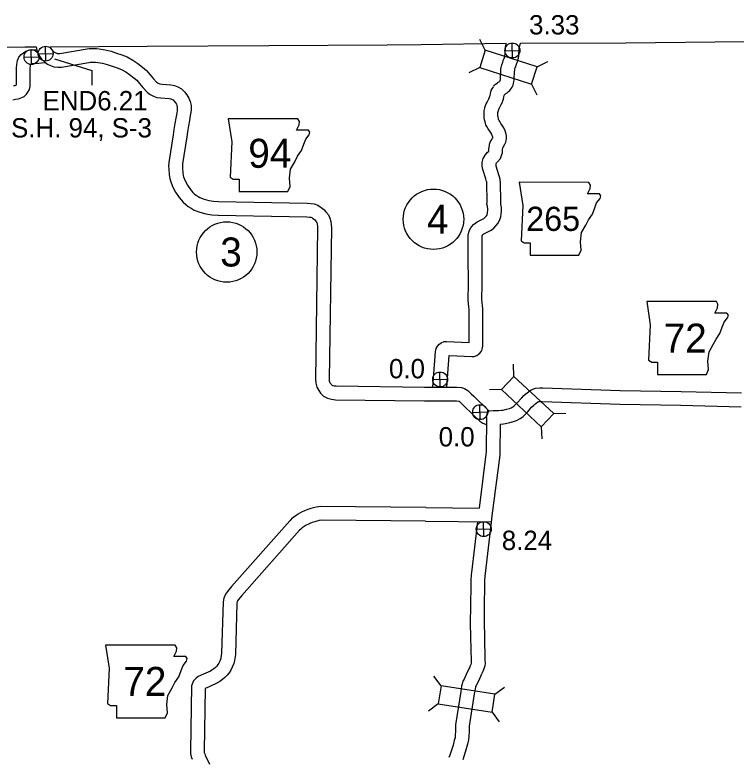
# Model space of a CAD drawing. Extents: x -939622 to -934245, y 1383184 to 1385301.
# Drawn here: x -935662.99 to -935615.73, y 1384320.09 to 1384368.74 of the extents above; entities that cross this region are included whole.
import ezdxf

# ---------------------------------------------------------------- set-up
doc = ezdxf.new("R2010")
doc.units = 0
for name, color, linetype in [('1', 7, 'Continuous'), ('10', 7, 'Continuous'), ('20', 7, 'Continuous'), ('21', 7, 'Continuous'), ('25', 7, 'Continuous'), ('26', 7, 'Continuous'), ('27', 7, 'Continuous')]:
    doc.layers.add(name, color=color, linetype=linetype)

msp = doc.modelspace()

# ---------------------------------------------------------------- linework, layer by layer
at = {"layer": '1'}
for points in [[(-935629.857, 1384366.886), (-935622.955, 1384366.915), (-935615.166, 1384366.985), (-935607.156, 1384367.066), (-935599.248, 1384367.164), (-935591.226, 1384367.285), (-935583.207, 1384367.414), (-935581.213, 1384367.445)], [(-935660.681, 1384366.645), (-935654.327, 1384366.693), (-935646.35, 1384366.739), (-935638.589, 1384366.782), (-935636.361, 1384366.79)], [(-935636.361, 1384366.79), (-935630.806, 1384366.88)], [(-935691.45, 1384366.591), (-935685.105, 1384366.596), (-935677.145, 1384366.584), (-935670.162, 1384366.6), (-935662.322, 1384366.632), (-935661.605, 1384366.638)]]:
    msp.add_lwpolyline(points, dxfattribs=at)
at = {"layer": '10'}
for points in [[(-935631.601, 1384364.068), (-935631.556, 1384364.123), (-935631.489, 1384364.192), (-935631.397, 1384364.268), (-935631.32, 1384364.321), (-935631.263, 1384364.359), (-935631.232, 1384364.384), (-935631.223, 1384364.395), (-935631.201, 1384364.425), (-935631.199, 1384364.429), (-935631.187, 1384364.454), (-935631.179, 1384364.482), (-935631.175, 1384364.533), (-935631.146, 1384365.185), (-935631.12, 1384365.283), (-935631.104, 1384365.375), (-935631.079, 1384365.454), (-935631.057, 1384365.525), (-935631.026, 1384365.622), (-935630.984, 1384365.743), (-935630.939, 1384365.877), (-935630.917, 1384365.937), (-935630.892, 1384366.028), (-935630.889, 1384366.047), (-935630.87, 1384366.165), (-935630.86, 1384366.295), (-935630.851, 1384366.448), (-935630.838, 1384366.616), (-935630.822, 1384366.722), (-935630.807, 1384366.795), (-935630.787, 1384366.883)], [(-935630.902, 1384363.5), (-935630.882, 1384363.525), (-935630.878, 1384363.53), (-935630.855, 1384363.548), (-935630.812, 1384363.578), (-935630.734, 1384363.631), (-935630.634, 1384363.708), (-935630.559, 1384363.781), (-935630.503, 1384363.855), (-935630.453, 1384363.923), (-935630.401, 1384364.009), (-935630.346, 1384364.131), (-935630.307, 1384364.253), (-935630.285, 1384364.357), (-935630.276, 1384364.482), (-935630.251, 1384365.049), (-935630.24, 1384365.09), (-935630.228, 1384365.158), (-935630.22, 1384365.185), (-935630.197, 1384365.259), (-935630.173, 1384365.336), (-935630.133, 1384365.449), (-935630.089, 1384365.581), (-935630.059, 1384365.663), (-935630.011, 1384365.836), (-935630, 1384365.906), (-935629.975, 1384366.06), (-935629.962, 1384366.234), (-935629.953, 1384366.386), (-935629.943, 1384366.516), (-935629.935, 1384366.567), (-935629.928, 1384366.605), (-935629.862, 1384366.892)], [(-935663.084, 1384364.104), (-935662.961, 1384364.117), (-935662.912, 1384364.136), (-935662.907, 1384364.144), (-935662.889, 1384364.175), (-935662.885, 1384364.252), (-935662.88, 1384365.269), (-935662.872, 1384365.479), (-935662.822, 1384365.74), (-935662.726, 1384365.956), (-935662.586, 1384366.135), (-935662.432, 1384366.258), (-935662.261, 1384366.368), (-935662.014, 1384366.439), (-935661.845, 1384366.445), (-935661.563, 1384366.462)], [(-935661.605, 1384366.638), (-935661.524, 1384366.326), (-935661.439, 1384366.135), (-935661.342, 1384365.964), (-935661.213, 1384365.806), (-935661.035, 1384365.641), (-935660.853, 1384365.516), (-935660.65, 1384365.414), (-935660.44, 1384365.326), (-935660.168, 1384365.299), (-935659.932, 1384365.318), (-935658.141, 1384365.621), (-935658.039, 1384365.63), (-935657.92, 1384365.639), (-935657.83, 1384365.638), (-935657.716, 1384365.631), (-935657.564, 1384365.617), (-935657.255, 1384365.573), (-935656.945, 1384365.488), (-935656.617, 1384365.379), (-935656.298, 1384365.273), (-935656.009, 1384365.159), (-935655.729, 1384365.007), (-935655.471, 1384364.83), (-935655.198, 1384364.621), (-935655.001, 1384364.448), (-935654.815, 1384364.238), (-935654.603, 1384363.971), (-935654.3, 1384363.639), (-935654.115, 1384363.512), (-935653.912, 1384363.4), (-935653.679, 1384363.326), (-935653.421, 1384363.303), (-935652.89, 1384363.251), (-935652.773, 1384363.232), (-935652.69, 1384363.2), (-935652.621, 1384363.161), (-935652.547, 1384363.084), (-935652.46, 1384362.981), (-935652.41, 1384362.894), (-935652.372, 1384362.794), (-935652.349, 1384362.695), (-935652.349, 1384362.585), (-935652.362, 1384362.46), (-935652.387, 1384362.299), (-935652.445, 1384361.968), (-935652.506, 1384361.611), (-935652.577, 1384361.215), (-935652.622, 1384360.882), (-935652.907, 1384359.054), (-935652.916, 1384358.831), (-935652.907, 1384358.649), (-935652.882, 1384358.255), (-935652.833, 1384358.019), (-935652.8, 1384357.87), (-935652.658, 1384357.499), (-935652.458, 1384357.113), (-935652.224, 1384356.778), (-935652.102, 1384356.611), (-935651.953, 1384356.459), (-935651.796, 1384356.309), (-935651.625, 1384356.178), (-935651.446, 1384356.059), (-935651.245, 1384355.948), (-935650.87, 1384355.8), (-935650.474, 1384355.692), (-935650.074, 1384355.629), (-935649.674, 1384355.611), (-935643.858, 1384355.496), (-935643.691, 1384355.488), (-935643.602, 1384355.471), (-935643.532, 1384355.448), (-935643.459, 1384355.399), (-935643.365, 1384355.321), (-935643.285, 1384355.235), (-935643.215, 1384355.152), (-935643.204, 1384355.127), (-935643.178, 1384355.026), (-935643.161, 1384354.897), (-935643.152, 1384354.75), (-935643.29, 1384344.842), (-935643.279, 1384344.597), (-935643.202, 1384344.328), (-935643.083, 1384344.121), (-935642.958, 1384343.94), (-935642.764, 1384343.756), (-935642.494, 1384343.613), (-935642.232, 1384343.541), (-935641.989, 1384343.516), (-935636.153, 1384343.443)], [(-935660.681, 1384366.645), (-935660.635, 1384366.541), (-935660.597, 1384366.474), (-935660.555, 1384366.423), (-935660.472, 1384366.346), (-935660.395, 1384366.293), (-935660.273, 1384366.232), (-935660.217, 1384366.208), (-935660.16, 1384366.203), (-935660.043, 1384366.212), (-935658.254, 1384366.515), (-935658.111, 1384366.527), (-935657.948, 1384366.54), (-935657.798, 1384366.538), (-935657.649, 1384366.529), (-935657.458, 1384366.511), (-935657.072, 1384366.456), (-935656.685, 1384366.35), (-935656.333, 1384366.233), (-935655.99, 1384366.119), (-935655.629, 1384365.977), (-935655.258, 1384365.776), (-935654.942, 1384365.558), (-935654.628, 1384365.318), (-935654.365, 1384365.088), (-935654.125, 1384364.816), (-935653.917, 1384364.555), (-935653.704, 1384364.322), (-935653.641, 1384364.278), (-935653.555, 1384364.231), (-935653.499, 1384364.213), (-935653.337, 1384364.199), (-935652.776, 1384364.144), (-935652.539, 1384364.106), (-935652.303, 1384364.016), (-935652.065, 1384363.879), (-935651.878, 1384363.688), (-935651.721, 1384363.5), (-935651.594, 1384363.283), (-935651.508, 1384363.055), (-935651.449, 1384362.795), (-935651.449, 1384362.538), (-935651.469, 1384362.345), (-935651.499, 1384362.151), (-935651.558, 1384361.814), (-935651.62, 1384361.456), (-935651.688, 1384361.076), (-935651.731, 1384360.753), (-935652.01, 1384358.967), (-935652.015, 1384358.836), (-935652.008, 1384358.7), (-935651.988, 1384358.375), (-935651.953, 1384358.209), (-935651.936, 1384358.13), (-935651.836, 1384357.868), (-935651.686, 1384357.58), (-935651.492, 1384357.302), (-935651.414, 1384357.195), (-935651.32, 1384357.098), (-935651.21, 1384356.993), (-935651.102, 1384356.911), (-935650.979, 1384356.829), (-935650.861, 1384356.764), (-935650.586, 1384356.656), (-935650.284, 1384356.573), (-935649.982, 1384356.525), (-935649.645, 1384356.51), (-935643.828, 1384356.395), (-935643.586, 1384356.384), (-935643.375, 1384356.344), (-935643.133, 1384356.263), (-935642.922, 1384356.123), (-935642.744, 1384355.976), (-935642.61, 1384355.831), (-935642.444, 1384355.634), (-935642.35, 1384355.421), (-935642.293, 1384355.198), (-935642.265, 1384354.986), (-935642.251, 1384354.772), (-935642.39, 1384344.857), (-935642.385, 1384344.743), (-935642.368, 1384344.682), (-935642.322, 1384344.603), (-935642.27, 1384344.528), (-935642.233, 1384344.493), (-935642.16, 1384344.454), (-935642.066, 1384344.428), (-935641.938, 1384344.415), (-935636.141, 1384344.343)], [(-935663.129, 1384363.179), (-935662.951, 1384363.213), (-935662.751, 1384363.234), (-935662.536, 1384363.316), (-935662.372, 1384363.391), (-935662.231, 1384363.535), (-935662.14, 1384363.671), (-935662.037, 1384363.854), (-935661.995, 1384364.046), (-935661.985, 1384364.225), (-935661.98, 1384365.249), (-935661.975, 1384365.376), (-935661.957, 1384365.47), (-935661.949, 1384365.489), (-935661.942, 1384365.498), (-935661.906, 1384365.527), (-935661.886, 1384365.539), (-935661.871, 1384365.544), (-935661.801, 1384365.546), (-935661.418, 1384365.569), (-935661.245, 1384365.585), (-935661.073, 1384365.611), (-935661.044, 1384365.623)], [(-935635.593, 1384344.337), (-935635.425, 1384346.665), (-935635.414, 1384346.757), (-935635.386, 1384346.86), (-935635.329, 1384346.988), (-935635.209, 1384347.129), (-935635.056, 1384347.249), (-935634.862, 1384347.319), (-935634.699, 1384347.331), (-935633.232, 1384347.257), (-935633.227, 1384349.314), (-935633.231, 1384349.446), (-935633.241, 1384349.583), (-935633.288, 1384350.05), (-935633.288, 1384350.226), (-935633.262, 1384350.974), (-935633.279, 1384353.071), (-935633.277, 1384354.309), (-935633.24, 1384354.504), (-935633.193, 1384354.636), (-935633.119, 1384354.778), (-935633.048, 1384354.877), (-935632.941, 1384355), (-935632.785, 1384355.118), (-935632.695, 1384355.17), (-935632.265, 1384355.39), (-935632.212, 1384355.43), (-935632.146, 1384355.499), (-935632.087, 1384355.572), (-935632.053, 1384355.632), (-935632.02, 1384355.727), (-935632.01, 1384355.786), (-935632.001, 1384355.907), (-935632, 1384355.941), (-935632.007, 1384356.014), (-935632.029, 1384356.174), (-935632.062, 1384356.32), (-935632.049, 1384356.44), (-935632.048, 1384356.532), (-935632.062, 1384357.664), (-935632.074, 1384357.786), (-935632.083, 1384357.821), (-935632.134, 1384357.995), (-935632.328, 1384358.598), (-935632.364, 1384358.816), (-935632.361, 1384359.068), (-935632.294, 1384359.319), (-935632.178, 1384359.539), (-935632.088, 1384359.646), (-935632.032, 1384359.708), (-935631.942, 1384359.813), (-935631.93, 1384359.846), (-935631.925, 1384359.954), (-935631.9, 1384360.173), (-935631.879, 1384360.272), (-935631.844, 1384360.386), (-935631.784, 1384360.498), (-935631.695, 1384360.651), (-935631.682, 1384360.689), (-935631.676, 1384360.706), (-935631.681, 1384360.73), (-935631.707, 1384360.836), (-935631.742, 1384360.91), (-935631.784, 1384360.981), (-935631.878, 1384361.111), (-935631.98, 1384361.261), (-935632.071, 1384361.417), (-935632.121, 1384361.533), (-935632.153, 1384361.619), (-935632.178, 1384361.72), (-935632.209, 1384361.859), (-935632.239, 1384362.009), (-935632.245, 1384362.185), (-935632.245, 1384362.286), (-935632.231, 1384362.452), (-935632.202, 1384362.616), (-935632.171, 1384362.727), (-935632.147, 1384362.802), (-935632.101, 1384362.912), (-935632.046, 1384363.02), (-935631.932, 1384363.237), (-935631.887, 1384363.344), (-935631.868, 1384363.402), (-935631.85, 1384363.455), (-935631.822, 1384363.579), (-935631.771, 1384363.788), (-935631.713, 1384363.89), (-935631.66, 1384363.985), (-935631.619, 1384364.043)], [(-935634.69, 1384344.344), (-935634.54, 1384346.422), (-935633.05, 1384346.346), (-935632.894, 1384346.355), (-935632.727, 1384346.412), (-935632.604, 1384346.491), (-935632.516, 1384346.573), (-935632.442, 1384346.669), (-935632.375, 1384346.802), (-935632.342, 1384346.948), (-935632.333, 1384347.023), (-935632.327, 1384349.327), (-935632.332, 1384349.495), (-935632.345, 1384349.662), (-935632.388, 1384350.094), (-935632.388, 1384350.21), (-935632.362, 1384350.963), (-935632.379, 1384353.073), (-935632.377, 1384354.223), (-935632.369, 1384354.267), (-935632.366, 1384354.275), (-935632.349, 1384354.307), (-935632.34, 1384354.32), (-935632.324, 1384354.339), (-935632.288, 1384354.366), (-935632.267, 1384354.378), (-935631.783, 1384354.625), (-935631.612, 1384354.756), (-935631.47, 1384354.903), (-935631.34, 1384355.065), (-935631.23, 1384355.26), (-935631.145, 1384355.501), (-935631.115, 1384355.677), (-935631.102, 1384355.867), (-935631.1, 1384355.975), (-935631.113, 1384356.117), (-935631.143, 1384356.335), (-935631.15, 1384356.368), (-935631.148, 1384356.532), (-935631.162, 1384357.712), (-935631.185, 1384357.947), (-935631.216, 1384358.063), (-935631.273, 1384358.26), (-935631.451, 1384358.811), (-935631.463, 1384358.884), (-935631.463, 1384358.943), (-935631.45, 1384358.989), (-935631.427, 1384359.033), (-935631.409, 1384359.055), (-935631.355, 1384359.115), (-935631.178, 1384359.321), (-935631.116, 1384359.451), (-935631.071, 1384359.576), (-935631.036, 1384359.691), (-935631.027, 1384359.883), (-935631.011, 1384360.028), (-935631.009, 1384360.04), (-935630.998, 1384360.06), (-935630.874, 1384360.272), (-935630.829, 1384360.401), (-935630.799, 1384360.492), (-935630.766, 1384360.653), (-935630.78, 1384360.814), (-935630.802, 1384360.926), (-935630.855, 1384361.14), (-935630.947, 1384361.333), (-935631.03, 1384361.474), (-935631.141, 1384361.627), (-935631.219, 1384361.743), (-935631.267, 1384361.824), (-935631.285, 1384361.866), (-935631.29, 1384361.881), (-935631.302, 1384361.927), (-935631.329, 1384362.047), (-935631.342, 1384362.115), (-935631.345, 1384362.201), (-935631.345, 1384362.247), (-935631.338, 1384362.335), (-935631.324, 1384362.415), (-935631.308, 1384362.471), (-935631.301, 1384362.492), (-935631.284, 1384362.534), (-935631.246, 1384362.608), (-935631.118, 1384362.852), (-935631.045, 1384363.026), (-935631.016, 1384363.113), (-935630.982, 1384363.211), (-935630.946, 1384363.375), (-935630.927, 1384363.451), (-935630.896, 1384363.507), (-935630.883, 1384363.525)], [(-935636.145, 1384344.343), (-935634.008, 1384344.332), (-935633.735, 1384344.312), (-935633.529, 1384344.257), (-935633.319, 1384344.121), (-935633.1, 1384343.91), (-935632.906, 1384343.737), (-935631.935, 1384342.793), (-935631.932, 1384342.791), (-935631.927, 1384342.791), (-935631.65, 1384342.798)], [(-935631.65, 1384342.798), (-935631.303, 1384342.806), (-935631.097, 1384342.819), (-935631.018, 1384342.835), (-935630.77, 1384342.885), (-935630.578, 1384342.94), (-935630.478, 1384342.973), (-935630.363, 1384343.037), (-935630.285, 1384343.094), (-935630.155, 1384343.215), (-935630.072, 1384343.305), (-935629.793, 1384343.622), (-935629.631, 1384343.795), (-935629.501, 1384343.905), (-935629.157, 1384344.156), (-935628.867, 1384344.276), (-935628.595, 1384344.302), (-935628.404, 1384344.294), (-935623.319, 1384344.124), (-935619.323, 1384344.057), (-935615.384, 1384343.955)], [(-935636.149, 1384343.443), (-935634.043, 1384343.432), (-935633.895, 1384343.421), (-935633.88, 1384343.412), (-935633.712, 1384343.25), (-935633.519, 1384343.078), (-935632.516, 1384342.103), (-935632.331, 1384341.969), (-935632.145, 1384341.903), (-935632.092, 1384341.9)], [(-935631.2, 1384341.911), (-935630.981, 1384341.924), (-935630.839, 1384341.952), (-935630.556, 1384342.01), (-935630.312, 1384342.08), (-935630.113, 1384342.146), (-935629.877, 1384342.278), (-935629.712, 1384342.398), (-935629.516, 1384342.581), (-935629.403, 1384342.703), (-935629.127, 1384343.017), (-935629.011, 1384343.141), (-935628.946, 1384343.196), (-935628.713, 1384343.365), (-935628.646, 1384343.393), (-935628.571, 1384343.4), (-935628.439, 1384343.394), (-935623.341, 1384343.225), (-935619.342, 1384343.157), (-935615.405, 1384343.056)], [(-935632.097, 1384342.351), (-935632.04, 1384342.593), (-935631.92, 1384342.795)], [(-935632.097, 1384342.351), (-935632.116, 1384340.087), (-935632.119, 1384339.951), (-935632.569, 1384336.414)], [(-935631.2, 1384341.914), (-935631.216, 1384340.072), (-935631.221, 1384339.883), (-935631.726, 1384335.905), (-935631.776, 1384335.49)], [(-935636.071, 1384336.447), (-935642.965, 1384336.514), (-935643.218, 1384336.477), (-935643.421, 1384336.427), (-935643.589, 1384336.382), (-935643.799, 1384336.317), (-935644.013, 1384336.241), (-935644.198, 1384336.151), (-935644.368, 1384336.063), (-935644.564, 1384335.931), (-935644.717, 1384335.815), (-935644.853, 1384335.703), (-935644.98, 1384335.581), (-935648.806, 1384331.265), (-935649.067, 1384330.953), (-935649.198, 1384330.768), (-935649.299, 1384330.505), (-935649.338, 1384330.256), (-935649.442, 1384326.893), (-935649.485, 1384326.587), (-935649.507, 1384326.493), (-935649.556, 1384326.376), (-935649.621, 1384326.253), (-935649.685, 1384326.157), (-935649.766, 1384326.057), (-935649.854, 1384325.964), (-935649.954, 1384325.878), (-935650.079, 1384325.783), (-935650.171, 1384325.725), (-935650.633, 1384325.519), (-935650.969, 1384325.37), (-935651.118, 1384325.261), (-935651.286, 1384325.095), (-935651.418, 1384324.758)], [(-935636.071, 1384336.447), (-935632.569, 1384336.413)], [(-935636.08, 1384335.547), (-935642.903, 1384335.614), (-935643.044, 1384335.593), (-935643.199, 1384335.554), (-935643.341, 1384335.517), (-935643.514, 1384335.464), (-935643.663, 1384335.41), (-935643.794, 1384335.346), (-935643.909, 1384335.287), (-935644.04, 1384335.199), (-935644.16, 1384335.108), (-935644.255, 1384335.03), (-935644.329, 1384334.958), (-935648.124, 1384330.679), (-935648.353, 1384330.403), (-935648.398, 1384330.339), (-935648.425, 1384330.271), (-935648.441, 1384330.171), (-935648.544, 1384326.815), (-935648.599, 1384326.424), (-935648.646, 1384326.217), (-935648.742, 1384325.99), (-935648.847, 1384325.793), (-935648.959, 1384325.623), (-935649.09, 1384325.462), (-935649.233, 1384325.312), (-935649.387, 1384325.179), (-935649.565, 1384325.043), (-935649.747, 1384324.929), (-935650.267, 1384324.697), (-935650.52, 1384324.585)], [(-935636.08, 1384335.547), (-935631.774, 1384335.506)], [(-935632.679, 1384335.519), (-935633.075, 1384332.199), (-935633.085, 1384332.058), (-935633.099, 1384331.944), (-935633.111, 1384331.78), (-935633.113, 1384331.418), (-935633.13, 1384329.973), (-935633.141, 1384329.616), (-935633.146, 1384329.262), (-935633.148, 1384328.9), (-935633.128, 1384327.95), (-935633.089, 1384326.373), (-935633.082, 1384326.279), (-935633.085, 1384326.256), (-935633.107, 1384326.169), (-935633.15, 1384326.069), (-935633.203, 1384325.951), (-935633.244, 1384325.87), (-935633.412, 1384325.499), (-935633.553, 1384325.208), (-935633.639, 1384325.063), (-935633.688, 1384324.884), (-935633.719, 1384324.732), (-935633.744, 1384324.562), (-935633.775, 1384324.391), (-935634.109, 1384322.21), (-935634.12, 1384321.971), (-935634.127, 1384321.786), (-935634.132, 1384321.52), (-935634.149, 1384321.372), (-935634.198, 1384321.168), (-935634.277, 1384320.877), (-935634.489, 1384320.21), (-935634.546, 1384320.064)], [(-935631.776, 1384335.49), (-935632.179, 1384332.113), (-935632.189, 1384331.971), (-935632.203, 1384331.857), (-935632.211, 1384331.744), (-935632.213, 1384331.41), (-935632.23, 1384329.954), (-935632.241, 1384329.596), (-935632.246, 1384329.253), (-935632.248, 1384328.906), (-935632.228, 1384327.971), (-935632.19, 1384326.42), (-935632.176, 1384326.25), (-935632.201, 1384326.079), (-935632.253, 1384325.877), (-935632.327, 1384325.706), (-935632.391, 1384325.564), (-935632.432, 1384325.482), (-935632.597, 1384325.117), (-935632.76, 1384324.781), (-935632.803, 1384324.708), (-935632.812, 1384324.676), (-935632.832, 1384324.575), (-935632.857, 1384324.414), (-935632.888, 1384324.243), (-935633.212, 1384322.122), (-935633.22, 1384321.934), (-935633.227, 1384321.759), (-935633.233, 1384321.46), (-935633.26, 1384321.217), (-935633.326, 1384320.945), (-935633.413, 1384320.622), (-935633.64, 1384319.909)], [(-935651.418, 1384324.758), (-935651.481, 1384320.503), (-935651.483, 1384320.317), (-935651.44, 1384320.103), (-935651.383, 1384319.957)], [(-935650.52, 1384324.585), (-935650.581, 1384320.492), (-935650.582, 1384320.402), (-935650.574, 1384320.358), (-935650.551, 1384320.301), (-935650.51, 1384320.206), (-935650.235, 1384319.621)]]:
    msp.add_lwpolyline(points, dxfattribs=at)
at = {"layer": '20'}
for p, q in [((-935632.165, 1384366.423), (-935632.526, 1384367.128)), ((-935632.531, 1384365.293), (-935633.236, 1384364.932)), ((-935628.774, 1384365.326), (-935628.069, 1384365.686)), ((-935629.14, 1384364.195), (-935628.78, 1384363.49)), ((-935630.286, 1384345.045), (-935630.313, 1384345.837)), ((-935631.097, 1384344.177), (-935631.889, 1384344.151)), ((-935627.683, 1384342.611), (-935626.891, 1384342.637)), ((-935628.494, 1384341.743), (-935628.468, 1384340.952)), ((-935635.067, 1384324.753), (-935635.536, 1384325.391)), ((-935631.544, 1384324.214), (-935630.906, 1384324.683)), ((-935635.247, 1384323.578), (-935635.885, 1384323.11)), ((-935631.724, 1384323.04), (-935631.255, 1384322.401))]:
    msp.add_line(p, q, dxfattribs=at)
for points in [[(-935628.774, 1384365.326), (-935632.165, 1384366.423), (-935632.531, 1384365.293), (-935629.14, 1384364.195)], [(-935631.097, 1384344.177), (-935628.494, 1384341.743), (-935627.683, 1384342.611), (-935630.286, 1384345.045)], [(-935635.247, 1384323.578), (-935631.724, 1384323.04), (-935631.544, 1384324.214), (-935635.067, 1384324.753)]]:
    msp.add_lwpolyline(points, close=True, dxfattribs=at)
at = {"layer": '21'}
for points in [[(-935649.008, 1384361.932), (-935648.779, 1384360.409), (-935648.881, 1384358.1), (-935648.678, 1384357.973), (-935648.297, 1384357.973), (-935648.297, 1384357.161), (-935645.1, 1384357.161), (-935644.947, 1384357.491), (-935644.998, 1384358.024), (-935644.922, 1384358.633), (-935644.643, 1384359.115), (-935644.465, 1384359.47), (-935644.211, 1384359.851), (-935644.059, 1384360.257), (-935643.932, 1384360.587), (-935643.704, 1384360.866), (-935643.653, 1384361.044), (-935643.755, 1384361.17), (-935644.541, 1384361.17), (-935644.364, 1384361.526), (-935644.338, 1384361.754), (-935644.444, 1384361.93)], [(-935629.944, 1384357.762), (-935629.716, 1384356.239), (-935629.818, 1384353.93), (-935629.615, 1384353.803), (-935629.234, 1384353.803), (-935629.234, 1384352.991), (-935626.036, 1384352.991), (-935625.884, 1384353.321), (-935625.935, 1384353.854), (-935625.859, 1384354.463), (-935625.58, 1384354.945), (-935625.402, 1384355.3), (-935625.148, 1384355.681), (-935624.996, 1384356.087), (-935624.869, 1384356.417), (-935624.641, 1384356.696), (-935624.59, 1384356.874), (-935624.691, 1384357.001), (-935625.478, 1384357.001), (-935625.3, 1384357.356), (-935625.275, 1384357.584), (-935625.38, 1384357.76)], [(-935621.589, 1384349.944), (-935621.361, 1384348.421), (-935621.462, 1384346.112), (-935621.259, 1384345.985), (-935620.879, 1384345.985), (-935620.879, 1384345.173), (-935617.681, 1384345.173), (-935617.529, 1384345.503), (-935617.58, 1384346.036), (-935617.503, 1384346.645), (-935617.224, 1384347.127), (-935617.047, 1384347.482), (-935616.793, 1384347.863), (-935616.641, 1384348.269), (-935616.514, 1384348.599), (-935616.285, 1384348.878), (-935616.235, 1384349.056), (-935616.336, 1384349.182), (-935617.123, 1384349.182), (-935616.945, 1384349.538), (-935616.92, 1384349.766), (-935617.025, 1384349.942)], [(-935657.047, 1384327.436), (-935656.819, 1384325.914), (-935656.92, 1384323.604), (-935656.717, 1384323.478), (-935656.337, 1384323.478), (-935656.337, 1384322.666), (-935653.139, 1384322.666), (-935652.987, 1384322.995), (-935653.038, 1384323.528), (-935652.962, 1384324.137), (-935652.682, 1384324.62), (-935652.505, 1384324.975), (-935652.251, 1384325.355), (-935652.099, 1384325.761), (-935651.972, 1384326.091), (-935651.744, 1384326.371), (-935651.693, 1384326.548), (-935651.794, 1384326.675), (-935652.581, 1384326.675), (-935652.403, 1384327.03), (-935652.378, 1384327.259), (-935652.483, 1384327.434)]]:
    msp.add_lwpolyline(points, close=True, dxfattribs=at)
at = {"layer": '25'}
msp.add_lwpolyline([(-935660.383, 1384365.848), (-935657.95, 1384365.09), (-935657.95, 1384364.132)], dxfattribs=at)
at = {"layer": '26'}
for p, q in [((-935630.376, 1384365.914), (-935630.399, 1384366.89)), ((-935661.891, 1384365.485), (-935661.914, 1384366.461)), ((-935661.465, 1384366.185), (-935660.489, 1384366.208)), ((-935660.966, 1384365.709), (-935660.988, 1384366.685)), ((-935630.875, 1384366.391), (-935629.899, 1384366.413)), ((-935662.39, 1384365.962), (-935661.414, 1384365.984)), ((-935635.114, 1384344.351), (-935635.137, 1384345.328)), ((-935635.614, 1384344.828), (-935634.637, 1384344.851)), ((-935632.491, 1384342.209), (-935632.513, 1384343.186)), ((-935632.99, 1384342.686), (-935632.014, 1384342.709)), ((-935632.255, 1384334.543), (-935632.278, 1384335.52)), ((-935632.755, 1384335.02), (-935631.778, 1384335.043))]:
    msp.add_line(p, q, dxfattribs=at)
for centre in [(-935630.387, 1384366.402), (-935661.902, 1384365.973), (-935660.977, 1384366.197), (-935635.125, 1384344.84), (-935632.502, 1384342.698), (-935632.266, 1384335.031)]:
    msp.add_circle(centre, 0.488, dxfattribs=at)
at = {"layer": '27'}
for centre in [(-935635.561, 1384355.342), (-935649.108, 1384353.194)]:
    msp.add_circle(centre, 1.98, dxfattribs=at)

# ---------------------------------------------------------------- texts
at = {"layer": '21'}
for s, height, p in [('94', 1.9008, (-935647.697, 1384358.715)), ('265', 1.584, (-935629.486, 1384354.577)), ('72', 1.9008, (-935620.482, 1384346.6)), ('72', 1.9008, (-935655.888, 1384324.1))]:
    msp.add_text(s, height=height, dxfattribs=at).set_placement(p)
at = {"layer": '25'}
for s, p in [('3.33', (-935629.294, 1384367.453)), ('END6.21', (-935661.173, 1384362.48)), ('S.H. 94, S-3', (-935663.238, 1384360.702)), ('0.0', (-935638.476, 1384344.916)), ('0.0', (-935635.22, 1384340.451)), ('8.24', (-935631.084, 1384333.662))]:
    msp.add_text(s, height=1.2672, dxfattribs=at).set_placement(p)
at = {"layer": '27'}
for s, p in [('4', (-935635.986, 1384354.392)), ('3', (-935649.534, 1384352.244))]:
    msp.add_text(s, height=1.901, dxfattribs=at).set_placement(p)

doc.saveas('drawing.dxf')
